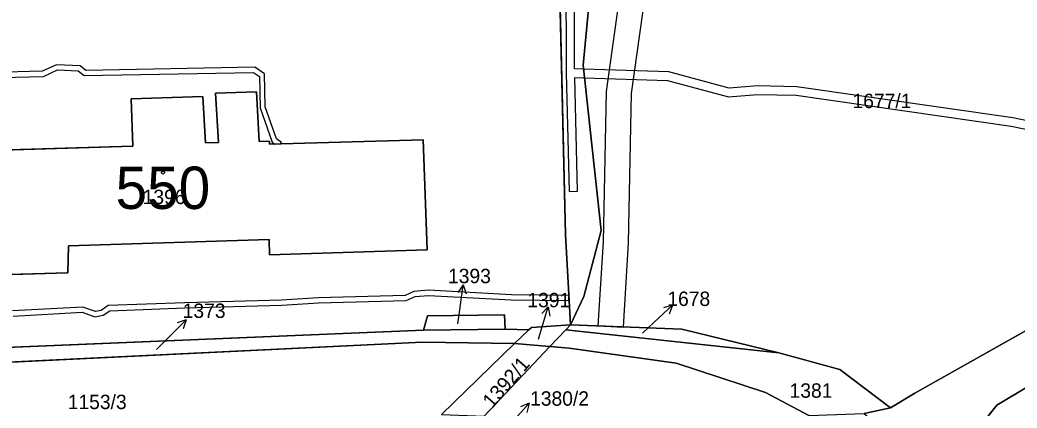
# Model space of a CAD drawing. Extents: x -689422 to -685210, y -987725 to -982160.
# Drawn here: x -687009 to -686891.3, y -985186.2 to -985140.4 of the extents above; entities that cross this region are included whole.
import ezdxf

# ---------------------------------------------------------------- set-up
doc = ezdxf.new("R2010")
doc.units = 0
for name, color, linetype in [('KN_Budovy', 7, 'Continuous'), ('KN_Budovy_cisla_domovni', 7, 'Continuous'), ('KN_Hranice_parcel', 7, 'Continuous'), ('KN_Parcelni cisla', 7, 'Continuous'), ('KN_Parcelni cisla_sipky', 7, 'Continuous'), ('KN_Polygon parcely', 7, 'Continuous'), ('KN_POZEMKY_OSTATNI PLOCHA', 7, 'Continuous'), ('KN_POZEMKY_ZASTAVENA PLOCHA', 7, 'Continuous'), ('KN_VYUZITI_16_ostatni plocha_silnice', 7, 'Continuous'), ('KN_VYUZITI_17_ostatni plocha_ostatni komunikace', 7, 'Continuous'), ('KN_VYUZITI_20_ostatni plocha_sportoviste', 7, 'Continuous'), ('KN_VYUZITI_23_ostatni plocha_manipulacni plocha', 7, 'Continuous'), ('KN_VYUZITI_26_ostatni plocha_jina plocha', 7, 'Continuous'), ('KN_Věcná břemena k části', 7, 'Continuous'), ('KN_Značky budov', 7, 'Continuous')]:
    doc.layers.add(name, color=color, linetype=linetype)

msp = doc.modelspace()

# ---------------------------------------------------------------- linework, layer by layer
at = {"layer": 'KN_Budovy'}
msp.add_lwpolyline([(-686981.06, -985148.84), (-686985.89, -985149.03), (-686985.54, -985154.85), (-686987.06, -985154.89), (-686987.41, -985149.4), (-686995.84, -985149.69), (-686995.65, -985155.28), (-687022.67, -985156.09), (-687021.96, -985170.78), (-687003.3, -985170.21), (-687003.23, -985167.03), (-686979.57, -985166.28), (-686979.51, -985168.08), (-686960.91, -985167.49), (-686961.42, -985154.52), (-686979.52, -985155.04), (-686979.53, -985154.67), (-686980.74, -985154.71)], close=True, dxfattribs=at)
at = {"layer": 'KN_Hranice_parcel'}
for p, q in [((-686944.59, -985176.94), (-686944.04, -985176.36)), ((-687029.52, -985179.83), (-686961.35, -985176.97)), ((-686951.73, -985176.85), (-686961.35, -985176.97)), ((-686951.73, -985176.85), (-686948.92, -985176.93)), ((-686950.63, -985178.56), (-686948.92, -985176.93)), ((-686944.59, -985176.94), (-686946.45, -985178.92)), ((-686919.45, -985179.67), (-686944.59, -985176.94)), ((-686959.23, -985186.94), (-686950.63, -985178.56)), ((-686950.63, -985178.56), (-686946.45, -985178.92)), ((-686946.45, -985178.92), (-686954.19, -985187.15)), ((-686906.29, -985186.13), (-686909.39, -985186.8))]:
    msp.add_line(p, q, dxfattribs=at)
for points in [[(-686944.51, -985107.84), (-686940.61, -985114.42), (-686939.92, -985128.05), (-686941.8, -985138.27), (-686942.54, -985145.72), (-686940.41, -985165.22), (-686942.44, -985173.01), (-686944.04, -985176.36)], [(-686944.04, -985176.36), (-686944.62, -985165.7), (-686945.41, -985132.11), (-686976.17, -985132.78), (-686976.2, -985122.28)], [(-686980.74, -985154.71), (-686979.53, -985154.67), (-686979.52, -985155.04), (-686961.42, -985154.52), (-686960.91, -985167.49), (-686979.51, -985168.08), (-686979.57, -985166.28), (-687003.23, -985167.03), (-687003.3, -985170.21), (-687021.96, -985170.78), (-687022.67, -985156.09), (-686995.65, -985155.28), (-686995.84, -985149.69), (-686987.41, -985149.4), (-686987.06, -985154.89), (-686985.54, -985154.85), (-686985.89, -985149.03), (-686981.06, -985148.84), (-686980.74, -985154.71)], [(-686906.29, -985186.13), (-686903.41, -985184.42), (-686859.57, -985159.71), (-686856, -985157.19), (-686853.97, -985152.22)], [(-686961.35, -985176.97), (-686960.9, -985175.29), (-686951.79, -985175.16), (-686951.73, -985176.85)], [(-686874.22, -985174.25), (-686889.9, -985183.54), (-686893.75, -985185.83), (-686897.26, -985190.27), (-686897.82, -985194.24)], [(-686948.92, -985176.93), (-686948.63, -985176.65), (-686944.04, -985176.36)], [(-686944.04, -985176.36), (-686930.88, -985176.88), (-686919.45, -985179.67)], [(-686950.63, -985178.56), (-686961.48, -985178.4), (-687028.34, -985181.63)], [(-686915.89, -985187.05), (-686921.01, -985184.33), (-686931.56, -985180.87), (-686944.18, -985179.11), (-686946.45, -985178.92)], [(-686919.45, -985179.67), (-686912.25, -985181.63), (-686906.29, -985186.13)]]:
    msp.add_lwpolyline(points, dxfattribs=at)
at = {"layer": 'KN_Parcelni cisla_sipky'}
for p, q in [((-686956.67, -985171.63), (-686957.31, -985172.55)), ((-686957.09, -985174.6), (-686956.67, -985171.63)), ((-686956.67, -985171.63), (-686956.32, -985172.69)), ((-686957.31, -985176.22), (-686957.09, -985174.6)), ((-686947.52, -985177.09), (-686946.64, -985174.22)), ((-686946.64, -985174.22), (-686947.41, -985175.03)), ((-686946.64, -985174.22), (-686946.46, -985175.32)), ((-686934.19, -985176.09), (-686931.99, -985174.04)), ((-686931.99, -985174.04), (-686933.07, -985174.36)), ((-686931.99, -985174.04), (-686932.39, -985175.09)), ((-686991.49, -985177.9), (-686989.37, -985175.78)), ((-686989.37, -985175.78), (-686990.43, -985176.13)), ((-686989.37, -985175.78), (-686989.72, -985176.84)), ((-686935.52, -985177.33), (-686934.19, -985176.09)), ((-686947.81, -985178.03), (-686947.52, -985177.09)), ((-686992.87, -985179.26), (-686991.49, -985177.9)), ((-686950.89, -985187.84), (-686948.88, -985185.61)), ((-686948.88, -985185.61), (-686949.92, -985186.02)), ((-686948.88, -985185.61), (-686949.18, -985186.69))]:
    msp.add_line(p, q, dxfattribs=at)
at = {"layer": 'KN_Polygon parcely'}
for points in [[(-686944.51, -985107.84), (-686945.38, -985110.41), (-686965.68, -985103.52), (-686965.62, -985117.23), (-686965.45, -985121.73), (-686956.9, -985122.11), (-686957.04, -985127.7), (-686965.7, -985127.32), (-686973.08, -985126.99), (-686972.83, -985121.4), (-686976.2, -985122.28), (-686976.17, -985132.78), (-686945.41, -985132.11), (-686944.62, -985165.7), (-686944.04, -985176.36), (-686942.44, -985173.01), (-686940.41, -985165.22), (-686942.54, -985145.72), (-686941.8, -985138.27), (-686939.92, -985128.05), (-686940.61, -985114.42)], [(-686906.29, -985186.13), (-686903.41, -985184.42), (-686859.57, -985159.71), (-686856, -985157.19), (-686853.97, -985152.22), (-686853.36, -985151.54), (-686849.84, -985138.85), (-686943.44, -985104.66), (-686944.51, -985107.84), (-686940.61, -985114.42), (-686939.92, -985128.05), (-686941.8, -985138.27), (-686942.54, -985145.72), (-686940.41, -985165.22), (-686942.44, -985173.01), (-686944.04, -985176.36), (-686930.88, -985176.88), (-686919.45, -985179.67), (-686912.25, -985181.63)], [(-687029.52, -985179.83), (-686961.35, -985176.97), (-686960.9, -985175.29), (-686951.79, -985175.16), (-686951.73, -985176.85), (-686948.92, -985176.93), (-686948.63, -985176.65), (-686944.04, -985176.36), (-686944.62, -985165.7), (-686945.41, -985132.11), (-686976.17, -985132.78), (-686976.2, -985122.28), (-687001.63, -985122.61), (-687001.65, -985119.22), (-687010.83, -985119.36), (-687015.07, -985119.42), (-687026.4, -985154.31), (-687033.27, -985179.82)], [(-686980.74, -985154.71), (-686981.06, -985148.84), (-686985.89, -985149.03), (-686985.54, -985154.85), (-686987.06, -985154.89), (-686987.41, -985149.4), (-686995.84, -985149.69), (-686995.65, -985155.28), (-687022.67, -985156.09), (-687021.96, -985170.78), (-687003.3, -985170.21), (-687003.23, -985167.03), (-686979.57, -985166.28), (-686979.51, -985168.08), (-686960.91, -985167.49), (-686961.42, -985154.52), (-686979.52, -985155.04), (-686979.53, -985154.67)], [(-686980.74, -985154.71), (-686979.53, -985154.67), (-686979.52, -985155.04), (-686961.42, -985154.52), (-686960.91, -985167.49), (-686979.51, -985168.08), (-686979.57, -985166.28), (-687003.23, -985167.03), (-687003.3, -985170.21), (-687021.96, -985170.78), (-687022.67, -985156.09), (-686995.65, -985155.28), (-686995.84, -985149.69), (-686987.41, -985149.4), (-686987.06, -985154.89), (-686985.54, -985154.85), (-686985.89, -985149.03), (-686981.06, -985148.84)], [(-686909.39, -985186.8), (-686899.47, -985195.5), (-686898.51, -985196.34), (-686897.82, -985194.24), (-686897.26, -985190.27), (-686893.75, -985185.83), (-686889.9, -985183.54), (-686874.22, -985174.25), (-686856.98, -985164.02), (-686851.52, -985158.18), (-686849.38, -985152.36), (-686853.97, -985152.22), (-686856, -985157.19), (-686859.57, -985159.71), (-686903.41, -985184.42), (-686906.29, -985186.13)], [(-686870.94, -985174.24), (-686852.93, -985165.95), (-686853.46, -985165.94), (-686874.22, -985174.25), (-686889.9, -985183.54), (-686893.75, -985185.83), (-686897.26, -985190.27), (-686897.82, -985194.24), (-686886.11, -985206.23), (-686882.19, -985204.18), (-686889.45, -985184.52), (-686880.44, -985178.9)], [(-686951.73, -985176.85), (-686951.79, -985175.16), (-686960.9, -985175.29), (-686961.35, -985176.97)], [(-686946.45, -985178.92), (-686944.59, -985176.94), (-686944.04, -985176.36), (-686948.63, -985176.65), (-686948.92, -985176.93), (-686950.63, -985178.56)], [(-686919.45, -985179.67), (-686930.88, -985176.88), (-686944.04, -985176.36), (-686944.59, -985176.94)], [(-686961.35, -985176.97), (-687029.52, -985179.83), (-687028.98, -985181.26), (-687028.34, -985181.63), (-686961.48, -985178.4), (-686950.63, -985178.56), (-686948.92, -985176.93), (-686951.73, -985176.85)], [(-686906.29, -985186.13), (-686912.25, -985181.63), (-686919.45, -985179.67), (-686944.59, -985176.94), (-686946.45, -985178.92), (-686944.18, -985179.11), (-686931.56, -985180.87), (-686921.01, -985184.33), (-686915.89, -985187.05), (-686909.39, -985186.8)], [(-686959.23, -985186.94), (-686954.19, -985187.15), (-686946.45, -985178.92), (-686950.63, -985178.56)]]:
    msp.add_lwpolyline(points, close=True, dxfattribs=at)
for points in [[(-686959.23, -985186.94), (-686950.63, -985178.56), (-686961.48, -985178.4), (-687028.34, -985181.63), (-687040.2, -985182.13), (-687044.28, -985182.34), (-687044.32, -985181.99), (-687044.82, -985182.02), (-687045.76, -985182.37), (-687067.02, -985183.27), (-687075.9, -985183.63), (-687099.22, -985184.46), (-687106.84, -985184.76), (-687110.87, -985184.92), (-687110.89, -985184.42), (-687111.47, -985184.46), (-687112.35, -985184.99), (-687136.84, -985185.92), (-687143.9, -985186.16), (-687180.16, -985187.56)], [(-686888.63, -985214.09), (-686892.4, -985208.41), (-686900.09, -985198.91), (-686915.89, -985187.05), (-686921.01, -985184.33), (-686931.56, -985180.87), (-686944.18, -985179.11), (-686946.45, -985178.92), (-686954.19, -985187.15), (-686948.98, -985187.57), (-686942.39, -985188.52), (-686927.3, -985191.03), (-686919.7, -985193.76), (-686909.97, -985200.49), (-686902.52, -985208.56), (-686893.47, -985221.67), (-686890.22, -985231.47)]]:
    msp.add_lwpolyline(points, dxfattribs=at)
at = {"layer": 'KN_POZEMKY_OSTATNI PLOCHA'}
for p, q in [((-686944.62, -985165.7), (-686945.41, -985132.11)), ((-686945.41, -985132.11), (-686944.62, -985165.7)), ((-686941.8, -985138.27), (-686942.54, -985145.72)), ((-686942.54, -985145.72), (-686941.8, -985138.27)), ((-686942.54, -985145.72), (-686940.41, -985165.22)), ((-686940.41, -985165.22), (-686942.54, -985145.72)), ((-686981.06, -985148.84), (-686985.89, -985149.03)), ((-686985.89, -985149.03), (-686985.54, -985154.85)), ((-686980.74, -985154.71), (-686981.06, -985148.84)), ((-686987.41, -985149.4), (-686995.84, -985149.69)), ((-686995.84, -985149.69), (-686995.65, -985155.28)), ((-686987.06, -985154.89), (-686987.41, -985149.4)), ((-686985.54, -985154.85), (-686987.06, -985154.89)), ((-686979.53, -985154.67), (-686980.74, -985154.71)), ((-686979.52, -985155.04), (-686979.53, -985154.67)), ((-686961.42, -985154.52), (-686979.52, -985155.04)), ((-686960.91, -985167.49), (-686961.42, -985154.52)), ((-686995.65, -985155.28), (-687022.67, -985156.09)), ((-686859.57, -985159.71), (-686903.41, -985184.42)), ((-686903.41, -985184.42), (-686859.57, -985159.71)), ((-686944.04, -985176.36), (-686944.62, -985165.7)), ((-686944.62, -985165.7), (-686944.04, -985176.36)), ((-686940.41, -985165.22), (-686942.44, -985173.01)), ((-686942.44, -985173.01), (-686940.41, -985165.22)), ((-687003.23, -985167.03), (-686979.57, -985166.28)), ((-686979.57, -985166.28), (-686979.51, -985168.08)), ((-687003.3, -985170.21), (-687003.23, -985167.03)), ((-686979.51, -985168.08), (-686960.91, -985167.49)), ((-687021.96, -985170.78), (-687003.3, -985170.21)), ((-686942.44, -985173.01), (-686944.04, -985176.36)), ((-686944.04, -985176.36), (-686942.44, -985173.01)), ((-686951.79, -985175.16), (-686960.9, -985175.29)), ((-686960.9, -985175.29), (-686951.79, -985175.16)), ((-686951.73, -985176.85), (-686951.79, -985175.16)), ((-686951.79, -985175.16), (-686951.73, -985176.85)), ((-686960.9, -985175.29), (-686961.35, -985176.97)), ((-686961.35, -985176.97), (-686960.9, -985175.29)), ((-686948.63, -985176.65), (-686944.04, -985176.36)), ((-686944.04, -985176.36), (-686948.63, -985176.65)), ((-686944.59, -985176.94), (-686944.04, -985176.36)), ((-686944.04, -985176.36), (-686944.59, -985176.94)), ((-686930.88, -985176.88), (-686944.04, -985176.36)), ((-686944.04, -985176.36), (-686930.88, -985176.88)), ((-687029.52, -985179.83), (-686961.35, -985176.97)), ((-686961.35, -985176.97), (-687029.52, -985179.83)), ((-686961.35, -985176.97), (-686951.73, -985176.85)), ((-686951.73, -985176.85), (-686961.35, -985176.97)), ((-686951.73, -985176.85), (-686948.92, -985176.93)), ((-686948.92, -985176.93), (-686951.73, -985176.85)), ((-686948.92, -985176.93), (-686950.63, -985178.56)), ((-686950.63, -985178.56), (-686948.92, -985176.93)), ((-686948.92, -985176.93), (-686948.63, -985176.65)), ((-686948.63, -985176.65), (-686948.92, -985176.93)), ((-686944.59, -985176.94), (-686946.45, -985178.92)), ((-686946.45, -985178.92), (-686944.59, -985176.94)), ((-686919.45, -985179.67), (-686944.59, -985176.94)), ((-686944.59, -985176.94), (-686919.45, -985179.67)), ((-686919.45, -985179.67), (-686930.88, -985176.88)), ((-686930.88, -985176.88), (-686919.45, -985179.67)), ((-686961.48, -985178.4), (-687028.34, -985181.63)), ((-687028.34, -985181.63), (-686961.48, -985178.4)), ((-686950.63, -985178.56), (-686961.48, -985178.4)), ((-686961.48, -985178.4), (-686950.63, -985178.56)), ((-686950.63, -985178.56), (-686959.23, -985186.94)), ((-686959.23, -985186.94), (-686950.63, -985178.56)), ((-686946.45, -985178.92), (-686950.63, -985178.56)), ((-686950.63, -985178.56), (-686946.45, -985178.92)), ((-686954.19, -985187.15), (-686946.45, -985178.92)), ((-686946.45, -985178.92), (-686954.19, -985187.15)), ((-686944.18, -985179.11), (-686946.45, -985178.92)), ((-686946.45, -985178.92), (-686944.18, -985179.11)), ((-686931.56, -985180.87), (-686944.18, -985179.11)), ((-686944.18, -985179.11), (-686931.56, -985180.87)), ((-686912.25, -985181.63), (-686919.45, -985179.67)), ((-686919.45, -985179.67), (-686912.25, -985181.63)), ((-686921.01, -985184.33), (-686931.56, -985180.87)), ((-686931.56, -985180.87), (-686921.01, -985184.33)), ((-686906.29, -985186.13), (-686912.25, -985181.63)), ((-686912.25, -985181.63), (-686906.29, -985186.13)), ((-686915.89, -985187.05), (-686921.01, -985184.33)), ((-686921.01, -985184.33), (-686915.89, -985187.05)), ((-686903.41, -985184.42), (-686906.29, -985186.13)), ((-686906.29, -985186.13), (-686903.41, -985184.42)), ((-686893.75, -985185.83), (-686889.9, -985183.54)), ((-686889.9, -985183.54), (-686893.75, -985185.83)), ((-686906.29, -985186.13), (-686909.39, -985186.8)), ((-686909.39, -985186.8), (-686906.29, -985186.13)), ((-686897.26, -985190.27), (-686893.75, -985185.83)), ((-686893.75, -985185.83), (-686897.26, -985190.27))]:
    msp.add_line(p, q, dxfattribs=at)
at = {"layer": 'KN_POZEMKY_ZASTAVENA PLOCHA'}
for p, q in [((-686985.89, -985149.03), (-686981.06, -985148.84)), ((-686985.54, -985154.85), (-686985.89, -985149.03)), ((-686981.06, -985148.84), (-686980.74, -985154.71)), ((-686995.84, -985149.69), (-686987.41, -985149.4)), ((-686995.65, -985155.28), (-686995.84, -985149.69)), ((-686987.41, -985149.4), (-686987.06, -985154.89)), ((-686987.06, -985154.89), (-686985.54, -985154.85)), ((-686980.74, -985154.71), (-686979.53, -985154.67)), ((-686979.53, -985154.67), (-686979.52, -985155.04)), ((-686979.52, -985155.04), (-686961.42, -985154.52)), ((-686961.42, -985154.52), (-686960.91, -985167.49)), ((-687022.67, -985156.09), (-686995.65, -985155.28)), ((-686979.57, -985166.28), (-687003.23, -985167.03)), ((-686979.51, -985168.08), (-686979.57, -985166.28)), ((-687003.23, -985167.03), (-687003.3, -985170.21)), ((-686960.91, -985167.49), (-686979.51, -985168.08)), ((-687003.3, -985170.21), (-687021.96, -985170.78))]:
    msp.add_line(p, q, dxfattribs=at)
at = {"layer": 'KN_VYUZITI_16_ostatni plocha_silnice'}
for p, q in [((-687028.34, -985181.63), (-686961.48, -985178.4)), ((-686961.48, -985178.4), (-686950.63, -985178.56)), ((-686950.63, -985178.56), (-686959.23, -985186.94)), ((-686959.23, -985186.94), (-686950.63, -985178.56)), ((-686950.63, -985178.56), (-686946.45, -985178.92)), ((-686954.19, -985187.15), (-686946.45, -985178.92)), ((-686946.45, -985178.92), (-686954.19, -985187.15)), ((-686946.45, -985178.92), (-686944.18, -985179.11)), ((-686944.18, -985179.11), (-686931.56, -985180.87)), ((-686931.56, -985180.87), (-686921.01, -985184.33)), ((-686921.01, -985184.33), (-686915.89, -985187.05))]:
    msp.add_line(p, q, dxfattribs=at)
at = {"layer": 'KN_VYUZITI_17_ostatni plocha_ostatni komunikace'}
for p, q in [((-686903.41, -985184.42), (-686859.57, -985159.71)), ((-686906.29, -985186.13), (-686903.41, -985184.42)), ((-686889.9, -985183.54), (-686893.75, -985185.83)), ((-686909.39, -985186.8), (-686906.29, -985186.13)), ((-686893.75, -985185.83), (-686897.26, -985190.27))]:
    msp.add_line(p, q, dxfattribs=at)
at = {"layer": 'KN_VYUZITI_20_ostatni plocha_sportoviste'}
for p, q in [((-686942.54, -985145.72), (-686941.8, -985138.27)), ((-686940.41, -985165.22), (-686942.54, -985145.72)), ((-686859.57, -985159.71), (-686903.41, -985184.42)), ((-686942.44, -985173.01), (-686940.41, -985165.22)), ((-686944.04, -985176.36), (-686942.44, -985173.01)), ((-686944.59, -985176.94), (-686944.04, -985176.36)), ((-686930.88, -985176.88), (-686944.04, -985176.36)), ((-686944.04, -985176.36), (-686930.88, -985176.88)), ((-686919.45, -985179.67), (-686944.59, -985176.94)), ((-686919.45, -985179.67), (-686930.88, -985176.88)), ((-686930.88, -985176.88), (-686919.45, -985179.67)), ((-686912.25, -985181.63), (-686919.45, -985179.67)), ((-686906.29, -985186.13), (-686912.25, -985181.63)), ((-686903.41, -985184.42), (-686906.29, -985186.13))]:
    msp.add_line(p, q, dxfattribs=at)
at = {"layer": 'KN_VYUZITI_23_ostatni plocha_manipulacni plocha'}
for p, q in [((-686893.75, -985185.83), (-686889.9, -985183.54)), ((-686897.26, -985190.27), (-686893.75, -985185.83))]:
    msp.add_line(p, q, dxfattribs=at)
at = {"layer": 'KN_VYUZITI_26_ostatni plocha_jina plocha'}
for p, q in [((-686944.62, -985165.7), (-686945.41, -985132.11)), ((-686945.41, -985132.11), (-686944.62, -985165.7)), ((-686941.8, -985138.27), (-686942.54, -985145.72)), ((-686942.54, -985145.72), (-686940.41, -985165.22)), ((-686981.06, -985148.84), (-686985.89, -985149.03)), ((-686985.89, -985149.03), (-686985.54, -985154.85)), ((-686980.74, -985154.71), (-686981.06, -985148.84)), ((-686987.41, -985149.4), (-686995.84, -985149.69)), ((-686995.84, -985149.69), (-686995.65, -985155.28)), ((-686987.06, -985154.89), (-686987.41, -985149.4)), ((-686985.54, -985154.85), (-686987.06, -985154.89)), ((-686979.53, -985154.67), (-686980.74, -985154.71)), ((-686979.52, -985155.04), (-686979.53, -985154.67)), ((-686961.42, -985154.52), (-686979.52, -985155.04)), ((-686960.91, -985167.49), (-686961.42, -985154.52)), ((-686995.65, -985155.28), (-687022.67, -985156.09)), ((-686944.04, -985176.36), (-686944.62, -985165.7)), ((-686944.62, -985165.7), (-686944.04, -985176.36)), ((-686940.41, -985165.22), (-686942.44, -985173.01)), ((-687003.23, -985167.03), (-686979.57, -985166.28)), ((-686979.57, -985166.28), (-686979.51, -985168.08)), ((-687003.3, -985170.21), (-687003.23, -985167.03)), ((-686979.51, -985168.08), (-686960.91, -985167.49)), ((-687021.96, -985170.78), (-687003.3, -985170.21)), ((-686942.44, -985173.01), (-686944.04, -985176.36)), ((-686951.79, -985175.16), (-686960.9, -985175.29)), ((-686960.9, -985175.29), (-686951.79, -985175.16)), ((-686951.73, -985176.85), (-686951.79, -985175.16)), ((-686951.79, -985175.16), (-686951.73, -985176.85)), ((-686960.9, -985175.29), (-686961.35, -985176.97)), ((-686961.35, -985176.97), (-686960.9, -985175.29)), ((-686948.63, -985176.65), (-686944.04, -985176.36)), ((-686944.04, -985176.36), (-686948.63, -985176.65)), ((-686944.04, -985176.36), (-686944.59, -985176.94)), ((-687029.52, -985179.83), (-686961.35, -985176.97)), ((-686961.35, -985176.97), (-687029.52, -985179.83)), ((-686961.35, -985176.97), (-686951.73, -985176.85)), ((-686951.73, -985176.85), (-686961.35, -985176.97)), ((-686951.73, -985176.85), (-686948.92, -985176.93)), ((-686948.92, -985176.93), (-686951.73, -985176.85)), ((-686948.92, -985176.93), (-686950.63, -985178.56)), ((-686950.63, -985178.56), (-686948.92, -985176.93)), ((-686948.92, -985176.93), (-686948.63, -985176.65)), ((-686948.63, -985176.65), (-686948.92, -985176.93)), ((-686944.59, -985176.94), (-686946.45, -985178.92)), ((-686946.45, -985178.92), (-686944.59, -985176.94)), ((-686944.59, -985176.94), (-686919.45, -985179.67)), ((-686961.48, -985178.4), (-687028.34, -985181.63)), ((-686950.63, -985178.56), (-686961.48, -985178.4)), ((-686946.45, -985178.92), (-686950.63, -985178.56)), ((-686944.18, -985179.11), (-686946.45, -985178.92)), ((-686931.56, -985180.87), (-686944.18, -985179.11)), ((-686919.45, -985179.67), (-686912.25, -985181.63)), ((-686921.01, -985184.33), (-686931.56, -985180.87)), ((-686912.25, -985181.63), (-686906.29, -985186.13)), ((-686915.89, -985187.05), (-686921.01, -985184.33)), ((-686906.29, -985186.13), (-686909.39, -985186.8))]:
    msp.add_line(p, q, dxfattribs=at)
at = {"layer": 'KN_Věcná břemena k části'}
msp.add_lwpolyline([(-686932, -985104.95), (-686932.84, -985108.53), (-686936.15, -985122.57), (-686939.83, -985148.83), (-686940.18, -985166.57), (-686940.78, -985176.49), (-686937.78, -985176.61), (-686937.18, -985166.69), (-686936.83, -985149.07), (-686933.17, -985122.98), (-686930, -985109.57), (-686929.1, -985105.81)], close=True, dxfattribs=at)
for points in [[(-686944.56, -985134.22), (-686944.54, -985146.64), (-686944.19, -985160.6), (-686943.19, -985160.58), (-686943.51, -985147.16), (-686942.38, -985147.2), (-686932.58, -985147.51), (-686925.4, -985149.43), (-686921.95, -985149.16), (-686917.42, -985149.26), (-686892.04, -985152.89), (-686868.07, -985157.88)], [(-686867.97, -985156.88), (-686891.86, -985151.91), (-686917.34, -985148.26), (-686921.97, -985148.16), (-686925.3, -985148.41), (-686932.44, -985146.51), (-686942.49, -985146.19), (-686943.54, -985146.15), (-686943.56, -985134.18)], [(-687019.49, -985147.36), (-687006.19, -985147.03), (-687004.54, -985146.26), (-687002.09, -985146.38), (-687001.4, -985146.93), (-686981.43, -985146.56), (-686980.71, -985147.05), (-686980.62, -985150.74), (-686979.2, -985154.79), (-686978.88, -985155.02), (-686978.22, -985155), (-686978.1, -985154.84), (-686978.7, -985154.41), (-686980.02, -985150.64), (-686980.11, -985146.73), (-686981.25, -985145.96), (-687001.2, -985146.33), (-687001.87, -985145.78), (-687004.66, -985145.66), (-687006.33, -985146.43), (-687019.33, -985146.76)], [(-687009.75, -985175.32), (-687001.64, -985174.86), (-687000.12, -985175.4), (-686999.14, -985175.23), (-686998.35, -985174.69), (-686989.5, -985174.36), (-686978.09, -985174.05), (-686973.75, -985173.75), (-686963.39, -985173.48), (-686962.34, -985173.01), (-686960.78, -985172.88), (-686951.01, -985173.41), (-686944.2, -985173.5), (-686944.23, -985172.9), (-686950.99, -985172.81), (-686960.78, -985172.28), (-686962.49, -985172.43), (-686963.53, -985172.88), (-686973.77, -985173.15), (-686978.11, -985173.45), (-686989.52, -985173.76), (-686998.55, -985174.09), (-686999.38, -985174.67), (-687000.06, -985174.78), (-687001.56, -985174.26), (-687009.85, -985174.72)]]:
    msp.add_lwpolyline(points, dxfattribs=at)
at = {"layer": 'KN_Značky budov'}
msp.add_circle((-686992.09, -985158.38), 0.175, dxfattribs=at)

# ---------------------------------------------------------------- texts
at = {"layer": 'KN_Budovy_cisla_domovni'}
msp.add_text('550', height=5, dxfattribs=at).set_placement((-686997.68, -985162.68))
at = {"layer": 'KN_Parcelni cisla'}
for s, p in [('1677/1', (-686910.76, -985150.78)), ('1396', (-686994.49, -985162.11)), ('1393', (-686958.47, -985171.44)), ('1391', (-686949.11, -985174.28)), ('1678', (-686932.6, -985174.13)), ('1373', (-686989.77, -985175.54)), ('1381', (-686918.18, -985184.96)), ('1153/3', (-687003.33, -985186.3)), ('1380/2', (-686948.79, -985185.9))]:
    msp.add_text(s, height=1.7, dxfattribs=at).set_placement(p)
msp.add_text('1392/1', height=1.7, rotation=49, dxfattribs=at).set_placement((-686953.27, -985186.3))

doc.saveas('drawing.dxf')
